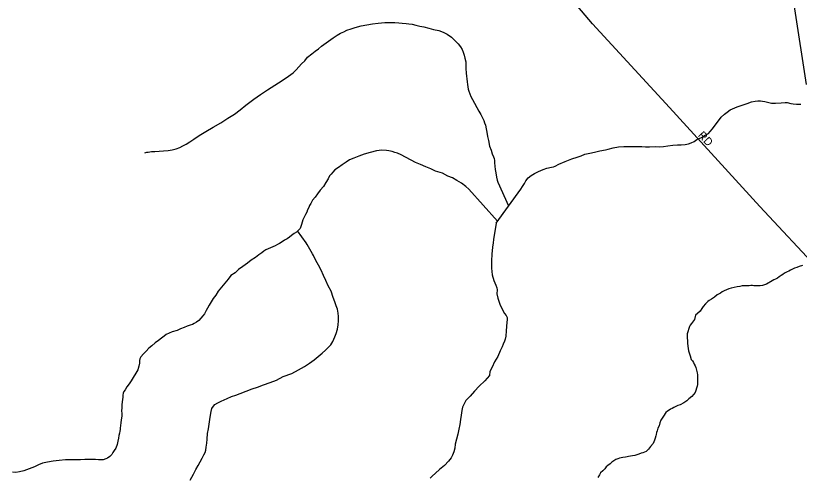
# Model space of a CAD drawing. Extents: x 2010165 to 2382125, y 1060529 to 1407316.
# Drawn here: x 2214564 to 2219461, y 1204883 to 1207761 of the extents above; entities that cross this region are included whole.
import ezdxf

# ---------------------------------------------------------------- set-up
doc = ezdxf.new("R2010")
doc.units = 0
for name, color, linetype in [('GM_X_City_Street', 7, 'Continuous'), ('GM_X_City_Street_Text', 7, 'Continuous'), ('GM_X_Minor_River', 7, 'Continuous'), ('GM_X_Rail_Line', 7, 'Continuous')]:
    doc.layers.add(name, color=color, linetype=linetype)

msp = doc.modelspace()

# ---------------------------------------------------------------- linework, layer by layer
at = {"layer": 'GM_X_City_Street'}
msp.add_lwpolyline([(2219785, 1205951.1), (2219595.1, 1206161.3), (2219213.5, 1206568.4), (2218649.8, 1207186.9), (2218168.4, 1207709.4), (2218054.8, 1207844.5), (2218007.9, 1207930.6), (2217974.6, 1208040.2), (2217890.4, 1208300.5), (2217854.9, 1208400.6), (2217796.5, 1208605.8), (2217778.9, 1208680.2), (2217778.9, 1208733), (2217794.5, 1208805.5), (2217926.6, 1209161.7), (2217935.6, 1209186.9)], dxfattribs=at)
at = {"layer": 'GM_X_Minor_River'}
for points in [[(2215371.8, 1206903.4), (2215383.8, 1206907.6), (2215391.8, 1206907.7), (2215413.8, 1206912), (2215433.8, 1206912.2), (2215459.9, 1206914.6), (2215487.9, 1206916.9), (2215515.9, 1206919.3), (2215541.9, 1206923.7), (2215567.8, 1206930), (2215589.8, 1206938.3), (2215607.7, 1206948.6), (2215629.6, 1206958.9), (2215651.4, 1206973.2), (2215677.3, 1206989.6), (2215711, 1207012.1), (2215752.8, 1207036.8), (2215798.5, 1207065.5), (2215846.2, 1207092.2), (2215889.9, 1207120.8), (2215931.7, 1207145.5), (2215967.4, 1207172), (2216003.1, 1207202.6), (2216052.7, 1207239.4), (2216094.4, 1207268), (2216138.1, 1207298.7), (2216183.8, 1207327.4), (2216229.5, 1207356.1), (2216269.2, 1207382.6), (2216299, 1207403.1), (2216316.8, 1207423.4), (2216332.5, 1207441.7), (2216350.3, 1207460), (2216370.1, 1207478.3), (2216387.8, 1207502.6), (2216415.6, 1207523), (2216435.4, 1207539.4), (2216455.3, 1207553.7), (2216475.1, 1207570), (2216548.6, 1207623.1), (2216572.4, 1207639.5), (2216594.3, 1207651.8), (2216614.2, 1207660.1), (2216634.1, 1207670.4), (2216660, 1207678.7), (2216680, 1207685), (2216699.9, 1207691.3), (2216723.9, 1207697.6), (2216757.9, 1207704.1), (2216793.9, 1207710.6), (2216829.9, 1207715), (2216869.9, 1207717.6), (2216906, 1207718), (2216934, 1207718.4), (2216958.1, 1207716.7), (2216980.1, 1207714.9), (2217004.2, 1207713.2), (2217020.3, 1207709.4), (2217042.4, 1207707.7), (2217064.5, 1207702), (2217088.6, 1207696.3), (2217114.7, 1207690.6), (2217144.9, 1207682.9), (2217175, 1207675.3), (2217207.2, 1207667.6), (2217235.4, 1207658), (2217259.6, 1207646.2), (2217287.9, 1207626.5), (2217308.2, 1207606.7), (2217328.5, 1207584.9), (2217342.7, 1207567), (2217355, 1207549.1), (2217361.2, 1207533.1), (2217365.5, 1207515.1), (2217369.7, 1207495.1), (2217376, 1207473.1), (2217376.3, 1207453), (2217376.6, 1207430.9), (2217379, 1207402.8), (2217381.2, 1207382.8), (2217383.4, 1207366.8), (2217385.7, 1207348.7), (2217387.9, 1207330.7), (2217390.1, 1207316.6), (2217392.3, 1207302.6), (2217396.5, 1207288.6), (2217402.7, 1207272.6), (2217408.9, 1207256.7), (2217419.2, 1207236.7), (2217458.2, 1207164.9), (2217470.5, 1207143), (2217480.8, 1207123.1), (2217489, 1207107.1), (2217493.3, 1207091.1), (2217499.4, 1207077.1), (2217503.7, 1207055.1), (2217508, 1207033.1), (2217512.4, 1207007), (2217518.7, 1206981), (2217525.2, 1206945), (2217535.6, 1206921)], [(2217565.6, 1206465.6), (2217721.1, 1206676.4), (2217730.9, 1206694.6), (2217742.7, 1206712.8), (2217752.5, 1206729), (2217766.2, 1206747.3), (2217786.1, 1206763.6), (2217805.9, 1206775.9), (2217831.8, 1206788.3), (2217859.7, 1206800.7), (2217883.7, 1206809), (2217911.6, 1206815.4), (2217925.6, 1206817.6), (2217935.6, 1206821.7), (2217957.5, 1206834), (2217997.3, 1206850.6), (2218039.2, 1206867.2), (2218073.1, 1206877.7), (2218097, 1206886), (2218120.9, 1206896.3), (2218150.9, 1206902.8), (2218180.9, 1206909.2), (2218214.8, 1206917.6), (2218248.8, 1206922.1), (2218266.8, 1206926.3), (2218296.8, 1206934.7), (2218330.7, 1206941.2), (2218364.8, 1206943.6), (2218394.8, 1206944), (2218424.9, 1206944.4), (2218452.9, 1206944.7), (2218477, 1206943), (2218499.1, 1206941.3), (2218525.1, 1206941.7), (2218563.1, 1206944.1), (2218587.2, 1206942.4), (2218611.2, 1206942.8), (2218639.2, 1206947.1), (2218671.2, 1206951.6), (2218699.2, 1206953.9), (2218723.3, 1206954.2), (2218747.3, 1206956.5), (2218767.3, 1206960.8), (2218785.2, 1206967.1), (2218803.2, 1206975.3), (2218821, 1206987.6), (2218848.9, 1207000), (2218872.8, 1207014.3), (2218892.7, 1207024.6), (2218904.5, 1207036.8), (2218918.3, 1207055.1), (2218971.5, 1207128), (2218993.3, 1207146.4), (2219009.1, 1207158.6), (2219029, 1207172.9), (2219072.8, 1207191.6), (2219102.7, 1207202), (2219134.7, 1207212.4), (2219162.6, 1207222.8), (2219184.6, 1207227.1), (2219202.6, 1207229.4), (2219218.6, 1207229.6), (2219230.6, 1207227.7), (2219244.7, 1207223.9), (2219262.8, 1207220.1), (2219286.9, 1207214.4), (2219311, 1207214.7), (2219347, 1207217.1), (2219373, 1207219.5), (2219385, 1207217.6), (2219407.2, 1207211.9), (2219423.2, 1207210.1), (2219443.3, 1207208.3), (2219469.3, 1207208.7)], [(2217574.5, 1206477.7), (2217396.5, 1206676.3), (2217376.2, 1206694.1), (2217349.9, 1206713.8), (2217321.6, 1206731.6), (2217293.4, 1206747.3), (2217265.2, 1206758.9), (2217230.9, 1206776.6), (2217186.6, 1206790.1), (2217158.4, 1206803.8), (2217126.2, 1206817.4), (2217093.9, 1206831.1), (2217061.7, 1206844.7), (2216972.9, 1206891.7), (2216950.7, 1206901.5), (2216932.6, 1206907.3), (2216916.5, 1206913.1), (2216896.4, 1206916.9), (2216880.4, 1206918.7), (2216852.3, 1206920.3), (2216818.3, 1206915.9), (2216778.4, 1206905.3), (2216742.4, 1206896.8), (2216708.5, 1206884.3), (2216676.6, 1206871.9), (2216650.7, 1206859.5), (2216628.9, 1206845.2), (2216605.1, 1206828.8), (2216581.2, 1206812.5), (2216559.4, 1206798.1), (2216545.5, 1206783.9), (2216535.7, 1206771.7), (2216525.8, 1206759.6), (2216516, 1206741.4), (2216502.3, 1206719.1), (2216486.6, 1206694.8), (2216466.9, 1206670.5), (2216449.1, 1206648.2), (2216435.4, 1206627.9), (2216419.6, 1206607.6), (2216407.9, 1206587.4), (2216400, 1206575.3), (2216396.2, 1206563.2), (2216388.3, 1206549), (2216382.5, 1206532.9), (2216374.7, 1206518.7), (2216366.9, 1206502.6), (2216359.1, 1206486.4), (2216353.3, 1206470.3), (2216349.5, 1206456.2), (2216345.6, 1206444.1), (2216341.8, 1206432), (2216329.9, 1206419.8), (2216318, 1206409.6), (2216304.1, 1206399.4), (2216288.3, 1206387.1), (2216274.4, 1206376.9), (2216260.5, 1206366.7), (2216244.6, 1206358.5), (2216228.7, 1206348.2), (2216212.8, 1206338), (2216200.8, 1206331.8), (2216184.9, 1206323.6), (2216127.1, 1206298.7), (2216115.2, 1206290.6), (2216101.3, 1206280.3), (2216083.5, 1206266.1), (2216061.7, 1206249.7), (2216035.8, 1206233.3), (2216012, 1206215), (2215984.2, 1206194.5), (2215956.4, 1206176.1), (2215934.7, 1206153.7), (2215908.8, 1206137.4), (2215891.1, 1206115), (2215871.4, 1206090.7), (2215849.7, 1206064.3), (2215830, 1206040), (2215814.3, 1206015.7), (2215798.5, 1205993.4), (2215784.8, 1205973.1), (2215773, 1205952.9), (2215763.2, 1205934.7), (2215755.4, 1205918.6), (2215743.7, 1205898.3), (2215733.8, 1205886.2), (2215722, 1205872), (2215708.1, 1205857.7), (2215694.3, 1205845.5), (2215680.4, 1205837.3), (2215668.4, 1205831.1), (2215654.4, 1205826.9), (2215636.5, 1205820.7), (2215616.6, 1205812.4), (2215594.6, 1205804.1), (2215572.7, 1205793.8), (2215542.8, 1205785.4)], [(2217535.6, 1206921), (2217541.9, 1206897), (2217550.1, 1206879), (2217554.3, 1206869), (2217556.4, 1206857), (2217556.6, 1206841), (2217558.9, 1206820.9), (2217561.2, 1206800.9), (2217563.5, 1206778.8), (2217567.8, 1206752.8), (2217572.1, 1206732.8), (2217576.2, 1206720.8), (2217644.4, 1206572.5)], [(2217565.6, 1206465.6), (2217548.9, 1206363.1), (2217547.1, 1206342.9), (2217543.5, 1206314.8), (2217540.1, 1206270.6), (2217536.6, 1206230.4), (2217537.2, 1206184.2), (2217541.8, 1206142.1), (2217552.3, 1206106.1), (2217564.6, 1206078.2), (2217570.9, 1206060.2), (2217573, 1206048.2), (2217571.4, 1206024.1), (2217577.7, 1205996), (2217590.3, 1205958), (2217606.7, 1205924.1), (2217619.1, 1205900.2), (2217629.2, 1205888.3), (2217635.4, 1205876.3), (2217635.6, 1205860.2), (2217633.8, 1205846.2), (2217632.1, 1205820), (2217628.5, 1205791.9), (2217626.9, 1205759.7), (2217623.2, 1205739.6), (2217619.3, 1205727.5), (2217609.5, 1205709.3), (2217603.7, 1205693.2), (2217592.1, 1205666.9), (2217576.5, 1205632.6), (2217556.9, 1205598.2), (2217541.3, 1205565.9), (2217527.6, 1205537.6), (2217523.9, 1205513.5), (2217496.4, 1205479), (2217460.7, 1205446.4), (2217431, 1205415.9), (2217403.4, 1205383.5), (2217377.7, 1205357), (2217364, 1205332.8), (2217356.2, 1205314.6), (2217352.5, 1205294.5), (2217346.9, 1205266.3), (2217343.2, 1205238.1), (2217339.6, 1205208), (2217334, 1205177.8), (2217326.4, 1205145.6), (2217318.8, 1205115.4), (2217311.2, 1205085.1), (2217307.5, 1205059), (2217301.8, 1205036.8), (2217294, 1205014.7), (2217286.2, 1204998.5), (2217268.5, 1204978.2), (2217242.8, 1204951.8), (2217213.1, 1204925.3), (2217187.3, 1204902.9), (2217167.5, 1204884.6), (2217153.7, 1204872.3)], [(2216418.9, 1206272.6), (2216385.2, 1206332.1), (2216379, 1206342.1), (2216325.6, 1206416.1)], [(2215655.1, 1204859.3), (2215674.6, 1204897.6), (2215690.3, 1204925.9), (2215704, 1204950.2), (2215717.7, 1204974.5), (2215729.4, 1204996.7), (2215739.2, 1205016.9), (2215749, 1205033.1), (2215752.8, 1205047.2), (2215754.6, 1205065.3), (2215758.3, 1205089.4), (2215759.9, 1205115.6), (2215763.5, 1205149.8), (2215769.1, 1205179.9), (2215772.7, 1205210.1), (2215776.4, 1205238.2), (2215782, 1205264.4), (2215785.7, 1205288.6), (2215789.5, 1205306.7), (2215799.3, 1205320.8), (2215809.2, 1205331), (2215827.1, 1205343.3), (2215849, 1205353.6), (2215884.8, 1205370.1), (2215912.7, 1205382.5), (2215940.7, 1205390.9), (2215966.6, 1205401.3), (2216042.3, 1205430.4), (2216074.3, 1205440.8), (2216112.1, 1205455.3), (2216154, 1205469.9), (2216193.9, 1205484.5), (2216235.7, 1205507.1), (2216289.5, 1205525.9), (2216331.3, 1205548.5), (2216369.1, 1205569), (2216400.9, 1205589.5), (2216428.7, 1205611.9), (2216454.4, 1205632.4), (2216480.2, 1205652.8), (2216500, 1205671.1), (2216517.8, 1205689.4), (2216533.6, 1205705.6), (2216545.4, 1205725.9), (2216559, 1205754.2), (2216566.8, 1205776.3), (2216574.4, 1205802.5), (2216580.1, 1205828.7), (2216581.8, 1205854.8), (2216581.4, 1205880.9), (2216579.1, 1205903), (2216574.8, 1205927), (2216566.5, 1205949), (2216558.2, 1205973), (2216547.8, 1206001), (2216535.2, 1206040.9), (2216516.8, 1206072.8), (2216502.3, 1206106.8), (2216487.9, 1206138.7), (2216473.4, 1206170.7), (2216457, 1206202.6), (2216440.6, 1206232.5), (2216424.2, 1206262.4), (2216418.9, 1206272.6)], [(2219480.5, 1206201), (2219460.6, 1206194.7), (2219444.6, 1206188.5), (2219430.6, 1206184.3), (2219418.7, 1206178.1), (2219404.8, 1206171.9), (2219394.8, 1206165.7), (2219384.9, 1206161.6), (2219368.9, 1206153.4), (2219357.1, 1206143.2), (2219347.1, 1206137), (2219335.2, 1206128.8), (2219325.3, 1206120.7), (2219311.3, 1206114.5), (2219301.4, 1206110.3), (2219291.4, 1206104.2), (2219255.6, 1206083.7), (2219243.7, 1206079.5), (2219229.7, 1206075.3), (2219215.7, 1206073.1), (2219203.7, 1206073), (2219191.7, 1206072.8), (2219177.6, 1206072.6), (2219167.6, 1206074.5), (2219157.6, 1206074.4), (2219147.6, 1206074.3), (2219137.6, 1206074.1), (2219123.5, 1206074), (2219103.5, 1206073.7), (2219089.5, 1206069.5), (2219071.5, 1206067.3), (2219053.6, 1206063), (2219035.6, 1206058.8), (2219019.6, 1206054.6), (2219005.7, 1206048.4), (2218991.7, 1206042.2), (2218977.8, 1206035.9), (2218967.9, 1206027.8), (2218948, 1206017.5), (2218930.1, 1206003.2), (2218912.2, 1205990.9), (2218898.3, 1205980.7), (2218888.4, 1205974.6), (2218874.6, 1205960.4), (2218860.8, 1205944.1), (2218850.9, 1205931.9), (2218841.1, 1205915.8), (2218825.3, 1205899.5), (2218811.4, 1205889.3), (2218805.7, 1205863.1), (2218788, 1205838.8), (2218778.1, 1205828.6), (2218774.2, 1205818.5), (2218760.8, 1205774.2), (2218760.9, 1205762.1), (2218761.6, 1205716), (2218763.8, 1205695.9), (2218768.2, 1205667.9), (2218774.5, 1205647.9), (2218778.6, 1205635.9), (2218784.9, 1205613.9), (2218793.1, 1205604), (2218799.2, 1205594), (2218803.4, 1205584), (2218809.5, 1205574.1), (2218813.7, 1205562.1), (2218817.9, 1205546.1), (2218822.1, 1205530), (2218824.3, 1205518)], [(2215542.8, 1205785.4), (2215522.9, 1205777.1), (2215504.9, 1205768.8), (2215491, 1205758.6), (2215475.2, 1205746.4), (2215457.3, 1205732.1), (2215435.5, 1205717.7), (2215415.7, 1205699.4), (2215395.9, 1205683.1), (2215380.1, 1205664.8), (2215362.2, 1205648.6), (2215346.5, 1205630.3), (2215340.6, 1205618.2), (2215338.8, 1205606.1), (2215337, 1205590), (2215333.2, 1205571.9), (2215327.5, 1205547.7), (2215286.3, 1205478.9), (2215272.5, 1205460.7), (2215258.8, 1205442.4), (2215249, 1205424.2), (2215239.1, 1205414.1), (2215235.2, 1205402), (2215233.4, 1205389.9), (2215233.5, 1205377.9), (2215231.7, 1205363.8), (2215229.9, 1205347.7), (2215228.2, 1205329.6), (2215226.4, 1205311.5), (2215224.6, 1205293.4), (2215226.9, 1205275.4), (2215227.1, 1205259.3), (2215223.4, 1205235.2), (2215221.6, 1205217.1), (2215219.8, 1205201), (2215218, 1205184.9), (2215216.2, 1205174.9), (2215214.3, 1205164.8), (2215212.5, 1205152.8), (2215208.6, 1205138.6), (2215206.9, 1205120.6), (2215203.1, 1205102.4), (2215197.4, 1205082.3), (2215189.6, 1205060.1), (2215179.8, 1205043.9), (2215172, 1205031.8), (2215164.1, 1205019.6), (2215152.2, 1205007.4), (2215138.4, 1204997.2), (2215128.4, 1204993.1), (2215110.4, 1204986.8), (2215096.4, 1204986.6), (2215082.4, 1204986.5), (2215062.3, 1204988.2), (2215026.3, 1204987.8), (2214996.2, 1204987.4), (2214968.2, 1204987), (2214942.1, 1204986.7), (2214912.1, 1204986.3), (2214876, 1204985.8), (2214836, 1204981.3), (2214798, 1204978.8), (2214762, 1204972.3), (2214732, 1204965.9), (2214706.1, 1204955.6), (2214682.2, 1204943.2), (2214614.4, 1204918.3), (2214588.5, 1204911.9), (2214564.5, 1204907.6), (2214544.4, 1204909.3)], [(2218824.3, 1205518), (2218824.5, 1205502), (2218824.6, 1205489.9), (2218824.9, 1205469.8), (2218825, 1205457.8), (2218823.2, 1205445.7), (2218809.7, 1205407.4), (2218790, 1205381.1), (2218770.1, 1205366.8), (2218758.3, 1205354.6), (2218738.4, 1205342.3), (2218716.5, 1205329.9), (2218702.5, 1205325.8), (2218676.7, 1205313.4), (2218666.7, 1205307.2), (2218656.8, 1205303.1), (2218646.8, 1205296.9), (2218636.9, 1205290.8), (2218627, 1205282.6), (2218611.3, 1205258.3), (2218603.4, 1205246.2), (2218595.6, 1205234), (2218589.7, 1205217.9), (2218584, 1205197.7), (2218576.2, 1205183.6), (2218572.4, 1205167.5), (2218568.5, 1205157.4), (2218566.7, 1205145.3), (2218564.8, 1205135.3), (2218559, 1205121.1), (2218555.1, 1205109), (2218547.4, 1205088.9), (2218531.6, 1205068.6), (2218517.8, 1205052.3), (2218503.9, 1205038.1), (2218482, 1205029.8), (2218472, 1205027.7), (2218458.1, 1205021.5), (2218446.1, 1205017.3), (2218432.1, 1205013.1), (2218418.1, 1205010.9), (2218406.1, 1205008.8), (2218394.2, 1205006.6), (2218384.2, 1205004.5), (2218374.2, 1205002.3), (2218358.2, 1205000.1), (2218348.2, 1204998), (2218336.2, 1204995.8), (2218326.2, 1204991.7), (2218314.3, 1204987.5), (2218288.4, 1204971.1), (2218278.5, 1204961), (2218264.7, 1204950.7), (2218254.7, 1204942.6), (2218244.9, 1204930.4), (2218233, 1204918.2), (2218219.2, 1204906), (2218211.3, 1204891.8), (2218201.5, 1204875.7)]]:
    msp.add_lwpolyline(points, dxfattribs=at)
at = {"layer": 'GM_X_Rail_Line'}
msp.add_lwpolyline([(2219506.4, 1207330.4), (2219223, 1209169.4)], dxfattribs=at)

# ---------------------------------------------------------------- texts
at = {"layer": 'GM_X_City_Street_Text'}
msp.add_text('RD', height=50, rotation=312.8717, dxfattribs=at).set_placement((2218824.2, 1207011.2))

doc.saveas('drawing.dxf')
